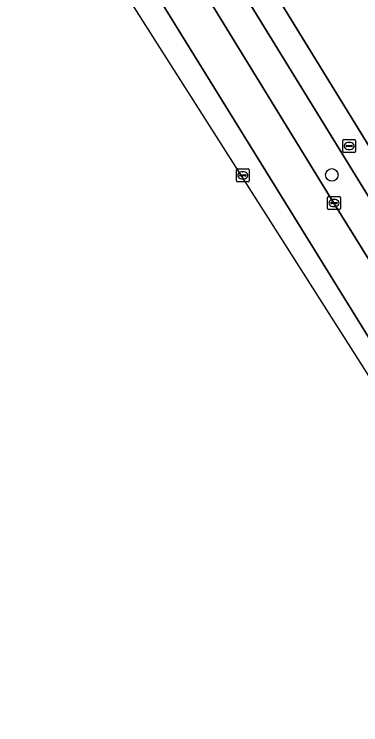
# Model space of a CAD drawing. Extents: x 161087 to 161926, y 382572 to 383873.
# Drawn here: x 161430.8 to 161457.9, y 382829.1 to 382884.6 of the extents above; entities that cross this region are included whole.
import ezdxf

# ---------------------------------------------------------------- set-up
doc = ezdxf.new("R2010")
doc.units = 0
for name, color, linetype in [('IMGEO_Berm_open', 7, 'Continuous'), ('IMGEO_Boom', 7, 'Continuous'), ('IMGEO_Brandkraan', 7, 'Continuous'), ('IMGEO_Fietspad_gesloten', 7, 'Continuous'), ('IMGEO_Kolk', 7, 'Continuous'), ('IMGEO_OVBaan_gesloten', 7, 'Continuous'), ('IMGEO_Rijbaan_lokaal_gesloten', 7, 'Continuous'), ('IMGEO_Rioolput', 7, 'Continuous'), ('IMGEO_Voetgangersgebied_open', 7, 'Continuous')]:
    doc.layers.add(name, color=color, linetype=linetype)

msp = doc.modelspace()

# ---------------------------------------------------------------- linework, layer by layer
at = {"layer": 'IMGEO_Berm_open'}
for points in [[(161393.34, 382965.409), (161396.511, 382961.386), (161398.687, 382958.569), (161401.46, 382954.936), (161406.5, 382948.022), (161410.714, 382942.139), (161411.121, 382941.571), (161411.265, 382941.368), (161411.681, 382941.644), (161419.216, 382930.272), (161418.8, 382929.996), (161430.918, 382910.367), (161455.826, 382869.827), (161469.371, 382848.033)], [(161470.317, 382851.298), (161467.37, 382855.98), (161433.209, 382911.46)]]:
    msp.add_lwpolyline(points, dxfattribs=at)
at = {"layer": 'IMGEO_Boom'}
msp.add_circle((161455.661, 382872.024), 0.489, dxfattribs=at)
at = {"layer": 'IMGEO_Brandkraan'}
for p, q in [((161456.52, 382873.855), (161456.52, 382874.707)), ((161456.595, 382874.781), (161457.447, 382874.781)), ((161457.521, 382874.707), (161457.521, 382873.855)), ((161456.779, 382874.275), (161456.779, 382874.287)), ((161457.217, 382874.238), (161456.819, 382874.238)), ((161456.822, 382874.324), (161457.22, 382874.324)), ((161457.008, 382874.561), (161457.033, 382874.561)), ((161457.263, 382874.287), (161457.263, 382874.275)), ((161457.447, 382873.781), (161456.595, 382873.781)), ((161457.031, 382874.001), (161457.006, 382874.001))]:
    msp.add_line(p, q, dxfattribs=at)
for points in [[(161456.52, 382873.855), (161456.52, 382874.707)], [(161456.595, 382874.781), (161457.447, 382874.781)], [(161457.521, 382874.707), (161457.521, 382873.855)], [(161457.447, 382873.781), (161456.595, 382873.781)]]:
    msp.add_lwpolyline(points, dxfattribs=at)
for centre, radius, start, end in [((161456.597, 382874.705), 0.0765, 91.552, 178.448), ((161456.597, 382874.705), 0.0765, 91.552, 178.448), ((161457.445, 382874.705), 0.0765, 1.552, 88.448), ((161457.445, 382874.705), 0.0765, 1.552, 88.448), ((161456.819, 382874.284), 0.0403, 85.8775, 175.7526), ((161456.816, 382874.274), 0.0366, 178.938, 274.7102), ((161457.22, 382874.281), 0.043, 264.8664, 352.4533), ((161457.224, 382874.286), 0.0386, 1.7309, 96.639), ((161456.597, 382873.857), 0.0765, 181.552, 268.448), ((161456.597, 382873.857), 0.0765, 181.552, 268.448), ((161457.445, 382873.857), 0.0765, 271.552, 358.448), ((161457.445, 382873.857), 0.0765, 271.552, 358.448)]:
    msp.add_arc(centre, radius, start, end, dxfattribs=at)
for centre, major_axis, ratio, start_param, end_param in [((161457.007, 382874.281), (-0.387, 0.002), 0.722429, 4.712389, 7.853982), ((161457.032, 382874.281), (-0.39, 0.002), 0.717154, 1.570796, 4.712389)]:
    msp.add_ellipse(centre, major_axis=major_axis, ratio=ratio, start_param=start_param, end_param=end_param, dxfattribs=at)
at = {"layer": 'IMGEO_Fietspad_gesloten'}
for points in [[(161476.379, 382845.501), (161473.209, 382850.496), (161469.267, 382856.908), (161434.891, 382912.704), (161425.738, 382927.535), (161423.001, 382931.728), (161421.785, 382933.513), (161421.709, 382933.625), (161420.782, 382934.985), (161418.673, 382937.998), (161418.424, 382938.34), (161418.173, 382938.68), (161416.013, 382941.491), (161413.737, 382944.446), (161413.383, 382944.906), (161412.674, 382945.831), (161395.778, 382967.851), (161371.138, 383000)], [(161423.738, 382926.662), (161428.393, 382919.248), (161433.209, 382911.46), (161467.37, 382855.98), (161470.317, 382851.298)]]:
    msp.add_lwpolyline(points, dxfattribs=at)
at = {"layer": 'IMGEO_Kolk'}
for p, q in [((161455.33, 382869.401), (161455.33, 382870.253)), ((161455.405, 382870.327), (161456.257, 382870.327)), ((161456.331, 382870.253), (161456.331, 382869.401)), ((161455.589, 382869.821), (161455.589, 382869.833)), ((161456.027, 382869.784), (161455.629, 382869.784)), ((161455.632, 382869.87), (161456.03, 382869.87)), ((161455.818, 382870.107), (161455.843, 382870.107)), ((161456.073, 382869.833), (161456.073, 382869.821)), ((161456.257, 382869.327), (161455.405, 382869.327)), ((161455.841, 382869.547), (161455.816, 382869.547))]:
    msp.add_line(p, q, dxfattribs=at)
for points in [[(161455.33, 382869.401), (161455.33, 382870.253)], [(161455.405, 382870.327), (161456.257, 382870.327)], [(161456.331, 382870.253), (161456.331, 382869.401)], [(161456.257, 382869.327), (161455.405, 382869.327)]]:
    msp.add_lwpolyline(points, dxfattribs=at)
for centre, radius, start, end in [((161455.407, 382870.251), 0.0765, 91.552, 178.448), ((161455.407, 382870.251), 0.0765, 91.552, 178.448), ((161456.255, 382870.251), 0.0765, 1.552, 88.448), ((161456.255, 382870.251), 0.0765, 1.552, 88.448), ((161455.629, 382869.83), 0.0403, 85.8775, 175.7526), ((161455.626, 382869.82), 0.0366, 178.938, 274.7102), ((161456.03, 382869.827), 0.043, 264.8664, 352.4533), ((161456.034, 382869.832), 0.0386, 1.7309, 96.639), ((161455.407, 382869.403), 0.0765, 181.552, 268.448), ((161455.407, 382869.403), 0.0765, 181.552, 268.448), ((161456.255, 382869.403), 0.0765, 271.552, 358.448), ((161456.255, 382869.403), 0.0765, 271.552, 358.448)]:
    msp.add_arc(centre, radius, start, end, dxfattribs=at)
for centre, major_axis, ratio, start_param, end_param in [((161455.817, 382869.827), (-0.387, 0.002), 0.722429, 4.712389, 7.853982), ((161455.842, 382869.827), (-0.39, 0.002), 0.717154, 1.570796, 4.712389)]:
    msp.add_ellipse(centre, major_axis=major_axis, ratio=ratio, start_param=start_param, end_param=end_param, dxfattribs=at)
at = {"layer": 'IMGEO_OVBaan_gesloten'}
for points in [[(161426.451, 382911.127), (161459.546, 382857.696), (161467.156, 382845.711)], [(161469.371, 382848.033), (161455.826, 382869.827), (161430.918, 382910.367)]]:
    msp.add_lwpolyline(points, dxfattribs=at)
at = {"layer": 'IMGEO_Rijbaan_lokaal_gesloten'}
for points in [[(161396.802, 382955.002), (161389.997, 382963.844), (161373.955, 382984.236), (161364.474, 382996.402), (161349.395, 383015.579), (161339.705, 383027.962), (161323.369, 383048.79), (161322.958, 383048.175), (161399.802, 382948.43), (161459.121, 382855.398), (161473.698, 382833.776), (161479.667, 382828.263)], [(161467.156, 382845.711), (161459.546, 382857.696), (161426.451, 382911.127)]]:
    msp.add_lwpolyline(points, dxfattribs=at)
at = {"layer": 'IMGEO_Rioolput'}
for p, q in [((161448.197, 382871.562), (161448.197, 382872.414)), ((161448.272, 382872.488), (161449.124, 382872.488)), ((161449.198, 382872.414), (161449.198, 382871.562)), ((161448.456, 382871.982), (161448.456, 382871.994)), ((161448.894, 382871.945), (161448.496, 382871.945)), ((161448.499, 382872.031), (161448.897, 382872.031)), ((161448.685, 382872.268), (161448.71, 382872.268)), ((161448.94, 382871.994), (161448.94, 382871.982)), ((161449.124, 382871.488), (161448.272, 382871.488)), ((161448.708, 382871.708), (161448.683, 382871.708))]:
    msp.add_line(p, q, dxfattribs=at)
for points in [[(161448.197, 382871.562), (161448.197, 382872.414)], [(161448.272, 382872.488), (161449.124, 382872.488)], [(161449.198, 382872.414), (161449.198, 382871.562)], [(161449.124, 382871.488), (161448.272, 382871.488)]]:
    msp.add_lwpolyline(points, dxfattribs=at)
for centre, radius, start, end in [((161448.274, 382872.412), 0.0765, 91.552, 178.448), ((161448.274, 382872.412), 0.0765, 91.552, 178.448), ((161449.122, 382872.412), 0.0765, 1.552, 88.448), ((161449.122, 382872.412), 0.0765, 1.552, 88.448), ((161448.496, 382871.991), 0.0403, 85.8775, 175.7526), ((161448.493, 382871.981), 0.0366, 178.938, 274.7102), ((161448.897, 382871.988), 0.043, 264.8664, 352.4533), ((161448.901, 382871.993), 0.0386, 1.7309, 96.639), ((161448.274, 382871.564), 0.0765, 181.552, 268.448), ((161448.274, 382871.564), 0.0765, 181.552, 268.448), ((161449.122, 382871.564), 0.0765, 271.552, 358.448), ((161449.122, 382871.564), 0.0765, 271.552, 358.448)]:
    msp.add_arc(centre, radius, start, end, dxfattribs=at)
for centre, major_axis, ratio, start_param, end_param in [((161448.684, 382871.988), (-0.387, 0.002), 0.722429, 4.712389, 7.853982), ((161448.709, 382871.988), (-0.39, 0.002), 0.717154, 1.570796, 4.712389)]:
    msp.add_ellipse(centre, major_axis=major_axis, ratio=ratio, start_param=start_param, end_param=end_param, dxfattribs=at)
at = {"layer": 'IMGEO_Voetgangersgebied_open'}
msp.add_lwpolyline([(161491.048, 382965.377), (161486.36, 382972.355), (161487.398, 382973.001), (161487.593, 382973.143), (161489.566, 382970.234), (161491.831, 382971.755), (161492.041, 382971.904), (161494.312, 382973.384), (161494.555, 382973.544), (161494.8, 382973.709), (161487.535, 382984.276), (161418.673, 382937.998), (161420.782, 382934.985), (161421.709, 382933.625), (161421.785, 382933.513), (161423.001, 382931.728), (161425.738, 382927.535), (161434.891, 382912.704), (161469.267, 382856.908), (161473.209, 382850.496), (161476.379, 382845.501)], dxfattribs=at)

doc.saveas('drawing.dxf')
